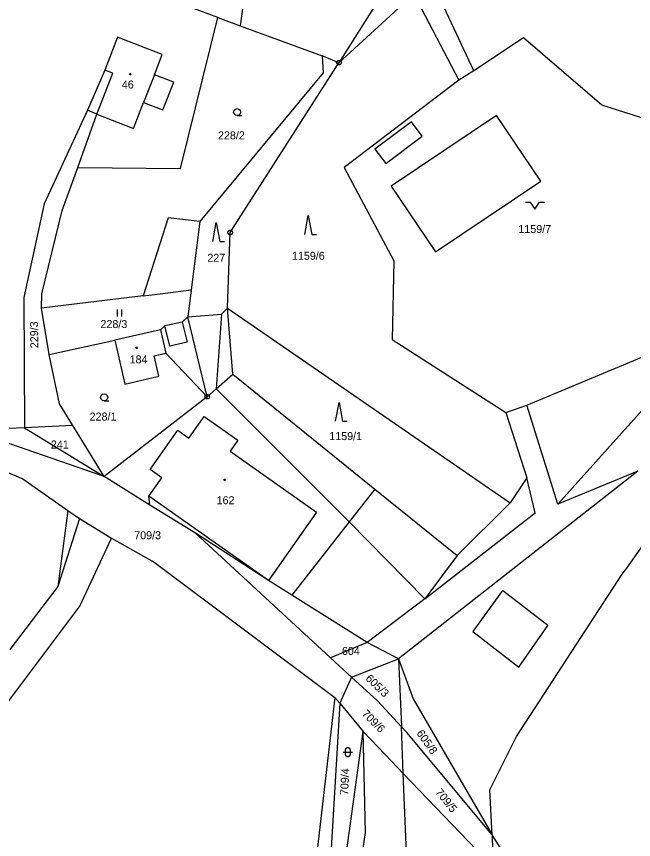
# Model space of a CAD drawing. Extents: x -694465 to -690527, y -983694 to -978978.
# Drawn here: x -692137.7 to -692006.8, y -981883.1 to -981708.4 of the extents above; entities that cross this region are included whole.
import ezdxf

# ---------------------------------------------------------------- set-up
doc = ezdxf.new("R2010")
doc.units = 0
for name, color, linetype in [('Vrstva 1', 7, 'Continuous'), ('Vrstva 18', 7, 'Continuous'), ('Vrstva 19', 7, 'Continuous'), ('Vrstva 24', 7, 'Continuous'), ('Vrstva 25', 7, 'Continuous')]:
    doc.layers.add(name, color=color, linetype=linetype)

msp = doc.modelspace()

# ---------------------------------------------------------------- linework, layer by layer
at = {"layer": 'Vrstva 1'}
for points in [[(-692083.83, -981663.6), (-692090.29, -981710.35)], [(-692040.68, -981719.91), (-692050.28, -981699.5)], [(-692058.66, -981701.27), (-692069.31, -981718.2)], [(-692069.31, -981718.2), (-692053.41, -981703.55)], [(-692053.41, -981703.55), (-692043.91, -981721.94)], [(-692094.98, -981708.61), (-692102.67, -981705.77)], [(-692102.94, -981740.64), (-692094.98, -981708.61)], [(-692094.98, -981708.61), (-692090.29, -981710.35)], [(-692090.29, -981710.35), (-692072.88, -981716.78)], [(-692116.27, -981712.81), (-692118.96, -981719.79)], [(-692106.8, -981716.47), (-692116.27, -981712.81)], [(-692030.16, -981712.92), (-692040.68, -981719.91)], [(-692013.55, -981727.2), (-692030.16, -981712.92)], [(-692108.45, -981720.76), (-692106.8, -981716.47)], [(-692072.88, -981716.78), (-692072.66, -981720.34)], [(-692069.31, -981718.2), (-692072.88, -981716.78)], [(-692092.41, -981754.24), (-692069.31, -981718.2)], [(-692118.96, -981719.79), (-692122.63, -981728.28)], [(-692120.66, -981729.14), (-692117.3, -981720.43)], [(-692117.3, -981720.43), (-692118.96, -981719.79)], [(-692108.45, -981720.76), (-692110.75, -981726.65)], [(-692104.37, -981722.33), (-692108.45, -981720.76)], [(-692072.66, -981720.34), (-692098.85, -981751.93)], [(-692040.68, -981719.91), (-692043.91, -981721.94)], [(-692106.65, -981728.23), (-692104.37, -981722.33)], [(-692043.91, -981721.94), (-692068.18, -981740.45)], [(-692112.87, -981732.14), (-692110.75, -981726.65)], [(-692110.75, -981726.65), (-692106.65, -981728.23)], [(-691974.13, -981739.79), (-692013.55, -981727.2)], [(-692122.63, -981728.28), (-692131.86, -981748.14)], [(-692124.74, -981740.43), (-692120.66, -981729.14)], [(-692120.66, -981729.14), (-692122.63, -981728.28)], [(-692120.66, -981729.14), (-692112.87, -981732.14)], [(-692035.889, -981729.384), (-692058.228, -981744.39)], [(-692026.501, -981743.36), (-692035.889, -981729.384)], [(-692053.952, -981730.748), (-692061.697, -981736.558)], [(-692051.66, -981733.803), (-692053.952, -981730.748)], [(-692059.405, -981739.613), (-692051.66, -981733.803)], [(-692061.697, -981736.558), (-692059.405, -981739.613)], [(-692128.06, -981749.61), (-692124.74, -981740.43)], [(-692124.74, -981740.43), (-692102.94, -981740.64)], [(-692068.18, -981740.45), (-692057.7, -981760.28)], [(-692048.84, -981758.366), (-692026.501, -981743.36)], [(-692058.228, -981744.39), (-692048.84, -981758.366)], [(-692131.86, -981748.14), (-692136.17, -981768.06)], [(-692132.32, -981767.29), (-692128.06, -981749.61)], [(-692105.54, -981751.1), (-692110.83, -981767.72)], [(-692098.85, -981751.93), (-692105.54, -981751.1)], [(-692098.85, -981751.93), (-692100.68, -981766.44)], [(-692092.99, -981770.31), (-692092.41, -981754.24)], [(-692057.7, -981760.28), (-692058.02, -981776.95)], [(-692136.17, -981768.06), (-692136.04, -981795.7)], [(-692132.44, -981770.33), (-692132.32, -981767.29)], [(-692110.83, -981767.72), (-692132.44, -981770.33)], [(-692110.83, -981767.72), (-692107.25, -981767.24)], [(-692107.25, -981767.24), (-692100.68, -981766.44)], [(-692100.68, -981766.44), (-692101.4, -981772.12)], [(-692130.76, -981780.12), (-692132.44, -981770.33)], [(-692101.4, -981772.12), (-692094.23, -981771.58)], [(-692094.23, -981771.58), (-692095.36, -981787.44)], [(-692092.99, -981770.31), (-692094.23, -981771.58)], [(-692092.99, -981770.31), (-692032.98, -981811.6)], [(-692091.8, -981784.33), (-692092.99, -981770.31)], [(-692102.59, -981773.29), (-692106.27, -981774.08)], [(-692101.4, -981772.12), (-692102.59, -981773.29)], [(-692102.59, -981773.29), (-692101.55, -981777.5)], [(-692097.28, -981789.11), (-692101.4, -981772.12)], [(-692107.16, -981774.9), (-692116.88, -981777.12)], [(-692106.27, -981774.08), (-692107.16, -981774.9)], [(-692107.16, -981774.9), (-692106.04, -981779.84)], [(-692105.22, -981778.35), (-692106.27, -981774.08)], [(-692029.49, -981790.88), (-691988.82, -981773.95)], [(-691988.82, -981773.95), (-692022.89, -981811.88)], [(-692130.76, -981780.12), (-692116.88, -981777.12)], [(-692116.88, -981777.12), (-692114.76, -981786.41)], [(-692101.55, -981777.5), (-692105.22, -981778.35)], [(-692058.02, -981776.95), (-692033.89, -981792.48)], [(-692128.59, -981790.6), (-692130.76, -981780.12)], [(-692108.52, -981780.41), (-692106.04, -981779.84)], [(-692106.04, -981779.84), (-692097.28, -981789.11)], [(-692107.53, -981784.76), (-692108.52, -981780.41)], [(-692114.76, -981786.41), (-692107.53, -981784.76)], [(-692095.36, -981787.44), (-692091.8, -981784.33)], [(-692091.8, -981784.33), (-692061.68, -981808.72)], [(-692095.36, -981787.44), (-692097.28, -981789.11)], [(-692067.15, -981815.69), (-692095.36, -981787.44)], [(-692125.78, -981795.21), (-692128.59, -981790.6)], [(-692097.28, -981789.11), (-692119.15, -981806.07)], [(-692033.89, -981792.48), (-692029.49, -981790.88)], [(-692033.89, -981792.48), (-692029.45, -981806.3)], [(-692022.89, -981811.88), (-692029.49, -981790.88)], [(-692101.17, -981797.88), (-692097.94, -981793.28)], [(-692097.94, -981793.28), (-692090.78, -981798.32)], [(-692119.15, -981806.07), (-692152.09, -981794.64)], [(-692136.04, -981795.7), (-692139.51, -981795.86)], [(-692125.78, -981795.21), (-692136.04, -981795.7)], [(-692136.04, -981795.7), (-692119.15, -981806.07)], [(-692119.15, -981806.07), (-692125.78, -981795.21)], [(-692109.36, -981804.56), (-692103.49, -981796.24)], [(-692103.49, -981796.24), (-692101.17, -981797.88)], [(-692090.78, -981798.32), (-692092.43, -981800.66)], [(-692092.43, -981800.66), (-692074.07, -981813.59)], [(-692147.02, -981802.05), (-692136.35, -981806.57)], [(-692106.89, -981806.31), (-692109.36, -981804.56)], [(-692136.35, -981806.57), (-692126.8, -981813.27)], [(-692109.42, -981812.1), (-692119.15, -981806.07)], [(-692109.65, -981810.22), (-692106.89, -981806.31)], [(-692005.95, -981804.91), (-692056.66, -981844.78)], [(-692051.08, -981832.03), (-692027.709, -981813.773), (-692029.45, -981806.3)], [(-692029.45, -981806.3), (-692032.98, -981811.6)], [(-692005.95, -981804.91), (-692022.89, -981811.88)], [(-692061.68, -981808.72), (-692067.15, -981815.69)], [(-692061.68, -981808.72), (-692044.26, -981822.83)], [(-692109.42, -981812.1), (-692109.65, -981810.22)], [(-692084.28, -981828.09), (-692109.65, -981810.22)], [(-692032.98, -981811.6), (-692044.26, -981822.83)], [(-692036.79, -981882.09), (-692037.312, -981872.585), (-692031.629, -981861.213), (-692009.213, -981826.778), (-692008.266, -981825.515), (-691997.924, -981810.854)], [(-692126.8, -981813.27), (-692128.92, -981829.39)], [(-692126.8, -981813.27), (-692124.34, -981814.99)], [(-692099.75, -981818.1), (-692109.42, -981812.1)], [(-692124.34, -981814.99), (-692128.92, -981829.39)], [(-692124.34, -981814.99), (-692117.59, -981819.14)], [(-692074.07, -981813.59), (-692084.28, -981828.09)], [(-692067.15, -981815.69), (-692079.34, -981831.2)], [(-692051.08, -981832.03), (-692067.15, -981815.69)], [(-692084.28, -981828.09), (-692099.75, -981818.1)], [(-692099.75, -981818.1), (-692071.123, -981844.503)], [(-692124.32, -981833.57), (-692117.59, -981819.14)], [(-692117.59, -981819.14), (-692108.55, -981824.24)], [(-692044.26, -981822.83), (-692051.08, -981832.03)], [(-692108.55, -981824.24), (-692070.16, -981852.95)], [(-692079.34, -981831.2), (-692084.28, -981828.09)], [(-692128.92, -981829.39), (-692139.1, -981842.77)], [(-692034.613, -981830.261), (-692040.915, -981838.931), (-692031.146, -981846.498)], [(-692031.146, -981846.498), (-692025.002, -981837.67), (-692034.613, -981830.261)], [(-692063.33, -981841.28), (-692079.34, -981831.2)], [(-692051.08, -981832.03), (-692063.33, -981841.28)], [(-692152.17, -981870.62), (-692124.32, -981833.57)], [(-692063.33, -981841.28), (-692071.123, -981844.503)], [(-692056.66, -981844.78), (-692063.33, -981841.28)], [(-692071.123, -981844.503), (-692066.67, -981848.61)], [(-692066.67, -981848.61), (-692056.66, -981844.78)], [(-692056.66, -981844.78), (-692056.07, -981859.15)], [(-692056.66, -981844.78), (-692053.57, -981853.26)], [(-692066.67, -981848.61), (-692069.16, -981854.15)], [(-692061.16, -981853.69), (-692066.67, -981848.61)], [(-692070.16, -981852.95), (-692091.42, -982036.4)], [(-692069.16, -981854.15), (-692070.16, -981852.95)], [(-692056.07, -981859.15), (-692061.16, -981853.69)], [(-692053.57, -981853.26), (-692036.79, -981882.09)], [(-692069.16, -981854.15), (-692073.61, -981928.85)], [(-692069.16, -981854.15), (-692064.16, -981860.16)], [(-692068.476, -981891.531), (-692064.16, -981860.16)], [(-692063.72, -981881.63), (-692064.16, -981860.16)], [(-692064.16, -981860.16), (-692059.55, -981865.08)], [(-692054.95, -981860.36), (-692056.07, -981859.15)], [(-692055.68, -981869.12), (-692056.07, -981859.15)], [(-692036.79, -981882.09), (-692054.95, -981860.36)], [(-692059.55, -981865.08), (-692055.68, -981869.12)], [(-692055.68, -981869.12), (-692036.69, -981888.92)], [(-692054.78, -981890.98), (-692055.68, -981869.12)], [(-692065.081, -981891.183), (-692063.72, -981881.63)], [(-692036.79, -981882.09), (-692036.69, -981888.92)], [(-692009.877, -981921.537), (-692015.876, -981915.219), (-692036.79, -981882.09)]]:
    msp.add_lwpolyline(points, dxfattribs=at)
at = {"layer": 'Vrstva 24'}
for points in [[(-692069.156, -981717.724), (-692068.906, -981717.906), (-692068.81, -981718.2), (-692068.906, -981718.494), (-692069.156, -981718.676), (-692069.464, -981718.676), (-692069.714, -981718.494), (-692069.81, -981718.2), (-692069.714, -981717.906), (-692069.464, -981717.724)], [(-692092.256, -981753.764), (-692092.006, -981753.946), (-692091.91, -981754.24), (-692092.006, -981754.534), (-692092.256, -981754.716), (-692092.564, -981754.716), (-692092.814, -981754.534), (-692092.91, -981754.24), (-692092.814, -981753.946), (-692092.564, -981753.764)], [(-692097.126, -981788.634), (-692096.876, -981788.816), (-692096.78, -981789.11), (-692096.876, -981789.404), (-692097.126, -981789.586), (-692097.434, -981789.586), (-692097.684, -981789.404), (-692097.78, -981789.11), (-692097.684, -981788.816), (-692097.434, -981788.634)]]:
    msp.add_lwpolyline(points, close=True, dxfattribs=at)
for points in [[(-692069.429, -981718.2), (-692069.19, -981718.2)], [(-692092.529, -981754.24), (-692092.29, -981754.24)], [(-692097.399, -981789.11), (-692097.16, -981789.11)]]:
    msp.add_lwpolyline(points, dxfattribs=at)
at = {"layer": 'Vrstva 25'}
for points in [[(-692113.513, -981720.488), (-692113.425, -981720.64), (-692113.513, -981720.792), (-692113.687, -981720.792), (-692113.775, -981720.64), (-692113.687, -981720.488)], [(-692112.173, -981778.598), (-692112.085, -981778.75), (-692112.173, -981778.902), (-692112.347, -981778.902), (-692112.435, -981778.75), (-692112.347, -981778.598)], [(-692093.503, -981806.578), (-692093.415, -981806.73), (-692093.503, -981806.882), (-692093.677, -981806.882), (-692093.765, -981806.73), (-692093.677, -981806.578)], [(-692067.94, -981864.07), (-692067.845, -981863.776), (-692067.595, -981863.594), (-692067.285, -981863.594), (-692067.035, -981863.776), (-692066.94, -981864.07), (-692066.94, -981865.07), (-692067.035, -981865.364), (-692067.285, -981865.546), (-692067.595, -981865.546), (-692067.845, -981865.364), (-692067.94, -981865.07)]]:
    msp.add_lwpolyline(points, close=True, dxfattribs=at)
for points in [[(-692090.92, -981729.43), (-692091.295, -981729.329), (-692091.569, -981729.055), (-692091.67, -981728.68), (-692091.569, -981728.305), (-692091.295, -981728.031), (-692090.92, -981727.93), (-692090.545, -981728.031), (-692090.271, -981728.305), (-692090.17, -981728.68), (-692090.271, -981729.055), (-692090.545, -981729.329), (-692090.92, -981729.43), (-692089.92, -981729.431)], [(-692029.75, -981747.78), (-692028.75, -981747.78), (-692027.75, -981749.28), (-692026.75, -981747.78), (-692025.75, -981747.78)], [(-692076.57, -981754.64), (-692075.82, -981750.64), (-692075.07, -981754.64), (-692074.07, -981754.64)], [(-692096.1, -981756.13), (-692095.35, -981752.13), (-692094.6, -981756.13), (-692093.6, -981756.13)], [(-692116.35, -981770.6), (-692116.35, -981772.1)], [(-692115.35, -981772.1), (-692115.35, -981770.6)], [(-692119.13, -981789.99), (-692119.505, -981789.889), (-692119.779, -981789.615), (-692119.88, -981789.24), (-692119.779, -981788.865), (-692119.505, -981788.591), (-692119.13, -981788.49), (-692118.755, -981788.591), (-692118.481, -981788.865), (-692118.38, -981789.24), (-692118.481, -981789.615), (-692118.755, -981789.889), (-692119.13, -981789.99), (-692118.13, -981789.991)], [(-692070.05, -981794.31), (-692069.3, -981790.31), (-692068.55, -981794.31), (-692067.55, -981794.31)], [(-692068.44, -981864.57), (-692066.44, -981864.57)]]:
    msp.add_lwpolyline(points, dxfattribs=at)

# ---------------------------------------------------------------- texts
at = {"layer": 'Vrstva 18'}
for s, p in [('228/2', (-692094.981, -981734.48)), ('1159/7', (-692031.263, -981754.35)), ('227', (-692097.241, -981760.47)), ('1159/6', (-692079.293, -981760.04)), ('228/3', (-692119.904, -981774.53)), ('228/1', (-692122.209, -981794.17)), ('1159/1', (-692071.375, -981798.31)), ('241', (-692130.423, -981800.1)), ('709/3', (-692112.747, -981819.36)), ('604', (-692068.683, -981843.92))]:
    msp.add_text(s, height=1.7, dxfattribs=at).set_placement(p)
for s, rotation, p in [('229/3', 90.9284, (-692133.081, -981778.797)), ('605/3', 315.87163, (-692063.8, -981849.078)), ('709/6', 315.01219, (-692064.602, -981856.548)), ('605/8', 305.10003, (-692052.955, -981860.542)), ('709/4', 87.31877, (-692067.379, -981873.713)), ('709/5', 308.70966, (-692048.972, -981873.115))]:
    msp.add_text(s, height=1.7, rotation=rotation, dxfattribs=at).set_placement(p)
at = {"layer": 'Vrstva 19'}
for s, p in [('46', (-692115.375, -981723.69)), ('184', (-692113.723, -981782.03)), ('162', (-692095.27, -981811.93))]:
    msp.add_text(s, height=1.7, dxfattribs=at).set_placement(p)

doc.saveas('drawing.dxf')
